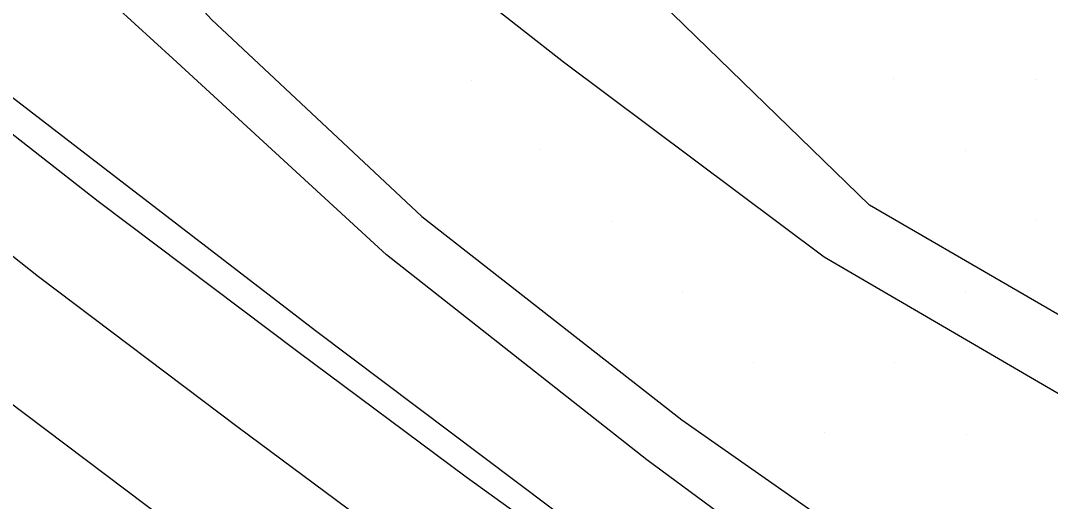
# Model space of a CAD drawing. Extents: x 1602514 to 1609837, y 863887 to 871157.
# Drawn here: x 1606053.9 to 1606156.9, y 866652 to 866700 of the extents above; entities that cross this region are included whole.
import ezdxf

# ---------------------------------------------------------------- set-up
doc = ezdxf.new("R2010")
doc.units = 0
for name, color, linetype in [('Survey-Centerline', 7, 'Continuous'), ('Survey-Edge of pavement', 7, 'Continuous'), ('Survey-Flow line', 7, 'Continuous'), ('Survey-Ridge Lines', 7, 'Continuous'), ('Survey-Shoulders', 7, 'Continuous'), ('Survey-Spot dirt', 7, 'Continuous')]:
    doc.layers.add(name, color=color, linetype=linetype)

msp = doc.modelspace()

# ---------------------------------------------------------------- linework, layer by layer
at = {"layer": 'Survey-Centerline'}
msp.add_lwpolyline([(1606230.94, 866538.31), (1606209.7, 866551.54), (1606188.9, 866565.41), (1606168.34, 866579.63), (1606147.65, 866593.67), (1606127.01, 866607.78), (1606106.55, 866622.14), (1606086.32, 866636.84), (1606068.39, 866650.14), (1606048.41, 866665.17), (1606028.71, 866680.56), (1606009.12, 866696.1), (1605989.76, 866711.91), (1605970.47, 866727.82), (1605951.38, 866743.98), (1605932.35, 866760.21), (1605913.31, 866776.44), (1605898.17, 866789.83), (1605879.46, 866806.46), (1605860.65, 866822.97)], dxfattribs=at)
msp.add_lwpolyline([(1606230.94, 866538.31), (1606209.7, 866551.54), (1606188.9, 866565.41), (1606168.34, 866579.63), (1606147.65, 866593.67), (1606127.01, 866607.78), (1606106.55, 866622.14), (1606086.32, 866636.84), (1606068.39, 866650.14), (1606048.41, 866665.17), (1606028.71, 866680.56), (1606009.12, 866696.1), (1605989.76, 866711.91), (1605970.47, 866727.82), (1605951.38, 866743.98), (1605932.35, 866760.21), (1605913.31, 866776.44), (1605898.17, 866789.83), (1605879.46, 866806.46), (1605860.65, 866822.97)], dxfattribs=at)
at = {"layer": 'Survey-Edge of pavement'}
msp.add_lwpolyline([(1606257.34, 866535.35), (1606237.59, 866547.92), (1606216.41, 866561.24), (1606195.69, 866575.24), (1606174.88, 866589.1), (1606154.2, 866603.14), (1606133.72, 866617.47), (1606113.37, 866632.01), (1606093.02, 866646.53), (1606075.69, 866659.39), (1606055.71, 866674.42), (1606036.11, 866689.93), (1606016.52, 866705.47), (1605997.16, 866721.29), (1605977.87, 866737.19), (1605958.78, 866753.36), (1605939.75, 866769.59), (1605920.71, 866785.82), (1605906.37, 866798.23), (1605887.65, 866814.84), (1605868.84, 866831.36)], dxfattribs=at)
msp.add_lwpolyline([(1606257.34, 866535.35), (1606237.59, 866547.92), (1606216.41, 866561.24), (1606195.69, 866575.24), (1606174.88, 866589.1), (1606154.2, 866603.14), (1606133.72, 866617.47), (1606113.37, 866632.01), (1606093.02, 866646.53), (1606075.69, 866659.39), (1606055.71, 866674.42), (1606036.11, 866689.93), (1606016.52, 866705.47), (1605997.16, 866721.29), (1605977.87, 866737.19), (1605958.78, 866753.36), (1605939.75, 866769.59), (1605920.71, 866785.82), (1605906.37, 866798.23), (1605887.65, 866814.84), (1605868.84, 866831.36)], dxfattribs=at)
at = {"layer": 'Survey-Flow line'}
msp.add_lwpolyline([(1606418.45, 866459.82), (1606370.44, 866489.61), (1606310.75, 866526.64), (1606284.2, 866542.28), (1606248.98, 866564.41), (1606228.46, 866578.14), (1606207.75, 866591.91), (1606187.13, 866605.43), (1606167.01, 866620.06), (1606145.98, 866634.42), (1606116.54, 866656.16), (1606090.52, 866676.63), (1606069.15, 866696.25), (1606055.85, 866708.4), (1606044.95, 866719.9), (1606037.11, 866727.11)], dxfattribs=at)
msp.add_lwpolyline([(1606418.45, 866459.82), (1606370.44, 866489.61), (1606310.75, 866526.64), (1606284.2, 866542.28), (1606248.98, 866564.41), (1606228.46, 866578.14), (1606207.75, 866591.91), (1606187.13, 866605.43), (1606167.01, 866620.06), (1606145.98, 866634.42), (1606116.54, 866656.16), (1606090.52, 866676.63), (1606069.15, 866696.25), (1606055.85, 866708.4), (1606044.95, 866719.9), (1606037.11, 866727.11)], dxfattribs=at)
at = {"layer": 'Survey-Ridge Lines'}
for points in [[(1605953.74, 866874.37), (1605969, 866867.03), (1605975.56, 866861.52), (1605984.3, 866852.42), (1605995.98, 866843.57), (1606006.35, 866835.95), (1606009.43, 866829.91), (1606011.53, 866826.73), (1606013.89, 866823.86), (1606021.83, 866814.5), (1606028.79, 866794.02), (1606036.09, 866777.91), (1606043.9, 866762.79), (1606051.22, 866753.1), (1606062.78, 866738.13), (1606074.33, 866723.57), (1606086.05, 866713.32), (1606108.2, 866695.93), (1606134.29, 866676.42), (1606164.35, 866658.9)], [(1605953.74, 866874.37), (1605969, 866867.03), (1605975.56, 866861.52), (1605984.3, 866852.42), (1605995.98, 866843.57), (1606006.35, 866835.95), (1606009.43, 866829.91), (1606011.53, 866826.73), (1606013.89, 866823.86), (1606021.83, 866814.5), (1606028.79, 866794.02), (1606036.09, 866777.91), (1606043.9, 866762.79), (1606051.22, 866753.1), (1606062.78, 866738.13), (1606074.33, 866723.57), (1606086.05, 866713.32), (1606108.2, 866695.93), (1606134.29, 866676.42), (1606164.35, 866658.9)], [(1605858.57, 866856.44), (1605877.33, 866839.9), (1605880.57, 866835.82), (1605884.73, 866833.25), (1605895.96, 866822.63), (1605916.57, 866807.37), (1605937.93, 866786.38), (1605947.21, 866778.03), (1605957.06, 866770.19), (1605975.74, 866753.89), (1605991.32, 866742.08), (1606004.55, 866729.94), (1606014.68, 866722.44), (1606033.11, 866707.78), (1606060.04, 866687.04), (1606083.53, 866668.99), (1606110.22, 866648.93), (1606140.52, 866627.15), (1606161.02, 866612.69), (1606181.56, 866598.49), (1606202.54, 866584.96), (1606223.53, 866571.41), (1606245.26, 866559.02), (1606279.36, 866535.2)], [(1605858.57, 866856.44), (1605877.33, 866839.9), (1605880.57, 866835.82), (1605884.73, 866833.25), (1605895.96, 866822.63), (1605916.57, 866807.37), (1605937.93, 866786.38), (1605947.21, 866778.03), (1605957.06, 866770.19), (1605975.74, 866753.89), (1605991.32, 866742.08), (1606004.55, 866729.94), (1606014.68, 866722.44), (1606033.11, 866707.78), (1606060.04, 866687.04), (1606083.53, 866668.99), (1606110.22, 866648.93), (1606140.52, 866627.15), (1606161.02, 866612.69), (1606181.56, 866598.49), (1606202.54, 866584.96), (1606223.53, 866571.41), (1606245.26, 866559.02), (1606279.36, 866535.2)], [(1606177.85, 866666.07), (1606168.49, 866664.41), (1606138.82, 866681.6), (1606115.67, 866704.09), (1606093.93, 866721.28), (1606071.17, 866746.72), (1606059.4, 866759.95), (1606055.94, 866772.83), (1606043.75, 866784.05), (1606030.53, 866795.33)], [(1606177.85, 866666.07), (1606168.49, 866664.41), (1606138.82, 866681.6), (1606115.67, 866704.09), (1606093.93, 866721.28), (1606071.17, 866746.72), (1606059.4, 866759.95), (1606055.94, 866772.83), (1606043.75, 866784.05), (1606030.53, 866795.33)], [(1606055.55, 866717.54), (1606060.49, 866713.9), (1606073, 866700.14), (1606094.05, 866680.48), (1606120.03, 866660.14), (1606149.72, 866639.41), (1606169.41, 866623.01), (1606191.24, 866610.55), (1606211.13, 866596.41), (1606232.98, 866584.32), (1606253.7, 866571.25), (1606289.7, 866550.33), (1606317.98, 866534.13)], [(1606055.55, 866717.54), (1606060.49, 866713.9), (1606073, 866700.14), (1606094.05, 866680.48), (1606120.03, 866660.14), (1606149.72, 866639.41), (1606169.41, 866623.01), (1606191.24, 866610.55), (1606211.13, 866596.41), (1606232.98, 866584.32), (1606253.7, 866571.25), (1606289.7, 866550.33), (1606317.98, 866534.13)]]:
    msp.add_lwpolyline(points, dxfattribs=at)
at = {"layer": 'Survey-Shoulders'}
msp.add_lwpolyline([(1606283.82, 866530.22), (1606262.45, 866543.21), (1606242.85, 866555.53), (1606221.84, 866569.11), (1606200.99, 866582.9), (1606180.26, 866596.87), (1606159.57, 866610.91), (1606139.07, 866625.22), (1606118.77, 866639.81), (1606098.49, 866654.43), (1606081.64, 866666.93), (1606061.66, 866681.96), (1606041.96, 866697.35), (1606022.38, 866712.89), (1606002.92, 866728.59), (1605983.77, 866744.67), (1605964.69, 866760.84), (1605945.45, 866776.82), (1605926.42, 866793.05), (1605912.95, 866804.96), (1605894.24, 866821.58), (1605875.43, 866838.1), (1605857.18, 866855.19)], dxfattribs=at)
msp.add_lwpolyline([(1606283.82, 866530.22), (1606262.45, 866543.21), (1606242.85, 866555.53), (1606221.84, 866569.11), (1606200.99, 866582.9), (1606180.26, 866596.87), (1606159.57, 866610.91), (1606139.07, 866625.22), (1606118.77, 866639.81), (1606098.49, 866654.43), (1606081.64, 866666.93), (1606061.66, 866681.96), (1606041.96, 866697.35), (1606022.38, 866712.89), (1606002.92, 866728.59), (1605983.77, 866744.67), (1605964.69, 866760.84), (1605945.45, 866776.82), (1605926.42, 866793.05), (1605912.95, 866804.96), (1605894.24, 866821.58), (1605875.43, 866838.1), (1605857.18, 866855.19)], dxfattribs=at)
at = {"layer": 'Survey-Spot dirt'}
for p, q in [((1606098.98, 866694.05), (1606098.98, 866694.05)), ((1606098.98, 866694.05), (1606098.98, 866694.05)), ((1606141.21, 866694.24), (1606141.21, 866694.24)), ((1606141.21, 866694.24), (1606141.21, 866694.24)), ((1606155.55, 866694.14), (1606155.55, 866694.14)), ((1606155.55, 866694.14), (1606155.55, 866694.14)), ((1606105.93, 866687.2), (1606105.93, 866687.2)), ((1606105.93, 866687.2), (1606105.93, 866687.2)), ((1606148.42, 866687.09), (1606148.42, 866687.09)), ((1606148.42, 866687.09), (1606148.42, 866687.09)), ((1606113.05, 866679.99), (1606113.05, 866679.99)), ((1606113.05, 866679.99), (1606113.05, 866679.99)), ((1606155.4, 866680.12), (1606155.4, 866680.12)), ((1606155.4, 866680.12), (1606155.4, 866680.12)), ((1606120.14, 866673.01), (1606120.14, 866673.01)), ((1606120.14, 866673.01), (1606120.14, 866673.01)), ((1606148.45, 866672.89), (1606148.45, 866672.89)), ((1606148.45, 866672.89), (1606148.45, 866672.89)), ((1606127.2, 866665.89), (1606127.2, 866665.89)), ((1606127.2, 866665.89), (1606127.2, 866665.89)), ((1606141.35, 866665.9), (1606141.35, 866665.9)), ((1606141.35, 866665.9), (1606141.35, 866665.9)), ((1606134.27, 866658.84), (1606134.27, 866658.84)), ((1606134.27, 866658.84), (1606134.27, 866658.84)), ((1606148.47, 866658.73), (1606148.47, 866658.73)), ((1606148.47, 866658.73), (1606148.47, 866658.73))]:
    msp.add_line(p, q, dxfattribs=at)

doc.saveas('drawing.dxf')
